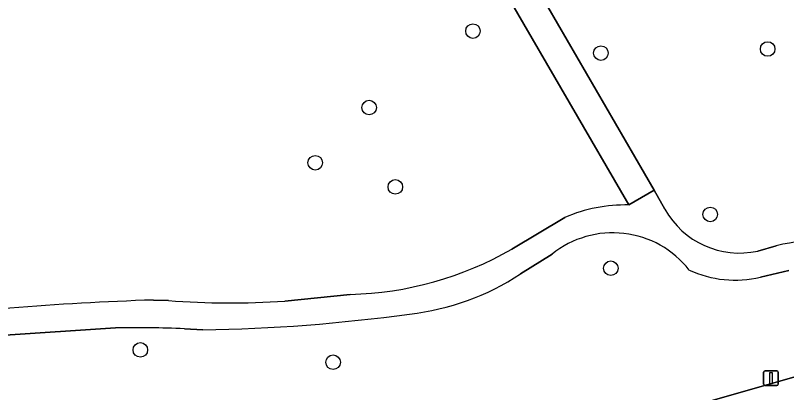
# Model space of a CAD drawing. Extents: x 161771 to 163125, y 382475 to 383179.
# Drawn here: x 162596.6 to 162648.4, y 382550.7 to 382576 of the extents above; entities that cross this region are included whole.
import ezdxf

# ---------------------------------------------------------------- set-up
doc = ezdxf.new("R2010")
doc.units = 0
for name, color, linetype in [('IMGEO_Boom', 7, 'Continuous'), ('IMGEO_Fietspad_gesloten', 7, 'Continuous'), ('IMGEO_Groenvoorziening', 7, 'Continuous'), ('IMGEO_Lichtmast', 7, 'Continuous'), ('IMGEO_Voetpad_gesloten', 7, 'Continuous'), ('IMGEO_Voetpad_halfverhard', 7, 'Continuous')]:
    doc.layers.add(name, color=color, linetype=linetype)

msp = doc.modelspace()

# ---------------------------------------------------------------- linework, layer by layer
at = {"layer": 'IMGEO_Boom'}
for centre in [(162627.353, 382574.965), (162647.146, 382573.759), (162635.945, 382573.483), (162620.383, 382569.828), (162616.762, 382566.12), (162622.138, 382564.497), (162643.284, 382562.649), (162636.611, 382559.036), (162605.02, 382553.549), (162617.962, 382552.722)]:
    msp.add_circle(centre, 0.489, dxfattribs=at)
at = {"layer": 'IMGEO_Fietspad_gesloten'}
msp.add_lwpolyline([(162652.966, 382552.877), (162606.555, 382539.624), (162598.056, 382537.197)], dxfattribs=at)
at = {"layer": 'IMGEO_Groenvoorziening'}
for points in [[(162637.821, 382563.285), (162629.801, 382577.101), (162629.868, 382577.139), (162628.853, 382577.346), (162623.821, 382578.342), (162614.239, 382580.265), (162596.033, 382583.918), (162595.635, 382582.109)], [(162633.071, 382576.998), (162632.375, 382576.584), (162639.517, 382564.278), (162640.245, 382563.001)], [(162629.963, 382560.322), (162633.527, 382562.45)], [(162646.473, 382560.189), (162647.716, 382560.537)], [(162632.669, 382559.984), (162630.548, 382558.657)], [(162648.558, 382558.881), (162646.654, 382558.432)], [(162614.71, 382556.827), (162619.104, 382557.277)], [(162605.894, 382556.9), (162606.898, 382556.858)], [(162603.35, 382555.024), (162595.582, 382554.523), (162590.81, 382554.119)], [(162609.221, 382554.896), (162607.988, 382554.975)], [(162572.44, 382550.245), (162569.318, 382548.658), (162577.001, 382534.442), (162600.883, 382540.91), (162605.762, 382542.231), (162606.555, 382539.624), (162652.966, 382552.877)]]:
    msp.add_lwpolyline(points, dxfattribs=at)
for centre, radius, start, end in [((162637.61, 382552.911), 10.376, 88.8357, 113.1728), ((162645.25, 382565.782), 5.726, 209.0639, 282.3369), ((162636.742, 382554.904), 6.511, 38.0135, 128.7229), ((162650.934, 382547.732), 13.203, 72.5708, 104.1073), ((162618.569, 382580.072), 22.801, 271.3456, 299.9827), ((162621.218, 382572.788), 16.933, 276.3834, 303.4332), ((162644.961, 382565.603), 7.368, 245.2081, 283.2806), ((162612.522, 382351.656), 205.351, 91.84975, 97.23941), ((162611.026, 382612.706), 56.001, 265.773, 273.7722), ((162607.371, 382670.092), 115.211, 270.91998, 277.84712), ((162604.859, 382478.362), 76.677, 87.6615, 91.1279)]:
    msp.add_arc(centre, radius, start, end, dxfattribs=at)
at = {"layer": 'IMGEO_Lichtmast'}
for p, q in [((162646.869, 382551.25), (162646.869, 382552.05)), ((162646.869, 382552.05), (162646.869, 382551.25)), ((162646.969, 382552.15), (162647.759, 382552.15)), ((162647.759, 382552.15), (162646.969, 382552.15)), ((162647.859, 382552.05), (162647.859, 382551.25)), ((162647.859, 382551.25), (162647.859, 382552.05)), ((162647.759, 382551.15), (162646.969, 382551.15)), ((162646.969, 382551.15), (162647.759, 382551.15))]:
    msp.add_line(p, q, dxfattribs=at)
msp.add_lwpolyline([(162647.289, 382552.025), (162647.439, 382552.025), (162647.439, 382551.275), (162647.289, 382551.275), (162647.289, 382552.025)], dxfattribs=at)
for centre, start, end in [((162646.969, 382552.05), 90, 180), ((162646.969, 382552.05), 90, 180), ((162647.759, 382552.05), 0, 90), ((162647.759, 382552.05), 360, 90), ((162646.969, 382551.25), 180, 270), ((162646.969, 382551.25), 180, 270), ((162647.759, 382551.25), 270, 0), ((162647.759, 382551.25), 270, 0)]:
    msp.add_arc(centre, 0.1, start, end, dxfattribs=at)
at = {"layer": 'IMGEO_Voetpad_gesloten'}
msp.add_lwpolyline([(162632.375, 382576.584), (162631.505, 382578.083), (162631.434, 382578.042), (162629.886, 382577.15), (162629.868, 382577.139), (162629.801, 382577.101), (162637.821, 382563.285), (162639.517, 382564.278)], close=True, dxfattribs=at)
at = {"layer": 'IMGEO_Voetpad_halfverhard'}
for points in [[(162639.517, 382564.278), (162637.821, 382563.285)], [(162640.245, 382563.001), (162639.517, 382564.278)], [(162633.527, 382562.45), (162629.963, 382560.322)], [(162647.716, 382560.537), (162646.473, 382560.189)], [(162630.548, 382558.657), (162632.669, 382559.984)], [(162646.654, 382558.432), (162648.558, 382558.881)], [(162619.104, 382557.277), (162614.71, 382556.827)], [(162606.898, 382556.858), (162605.894, 382556.9)], [(162590.81, 382554.119), (162595.582, 382554.523), (162603.35, 382555.024)], [(162607.988, 382554.975), (162609.221, 382554.896)]]:
    msp.add_lwpolyline(points, dxfattribs=at)
for centre, radius, start, end in [((162637.61, 382552.911), 10.376, 88.8357, 113.1728), ((162645.25, 382565.782), 5.726, 209.0639, 282.3369), ((162636.742, 382554.904), 6.511, 38.0135, 128.7229), ((162650.934, 382547.732), 13.203, 72.5708, 104.1073), ((162618.569, 382580.072), 22.801, 271.3456, 299.9827), ((162621.218, 382572.788), 16.933, 276.3834, 303.4332), ((162644.961, 382565.603), 7.368, 245.2081, 283.2806), ((162612.522, 382351.656), 205.351, 91.84975, 97.23941), ((162611.026, 382612.706), 56.001, 265.773, 273.7722), ((162607.371, 382670.092), 115.211, 270.91998, 277.84712), ((162604.859, 382478.362), 76.677, 87.6615, 91.1279)]:
    msp.add_arc(centre, radius, start, end, dxfattribs=at)

doc.saveas('drawing.dxf')
